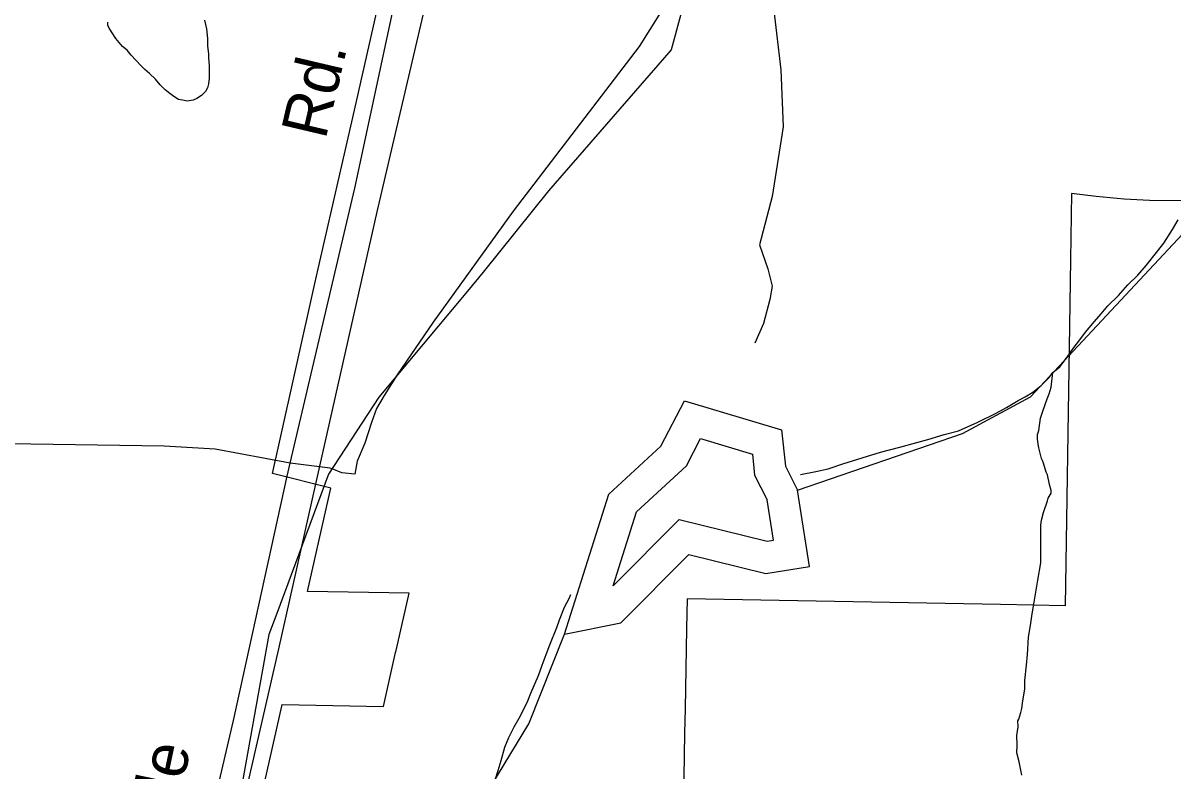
# Model space of a CAD drawing. Extents: x 2001466 to 2224147, y 644118 to 847247.
# Drawn here: x 2045751 to 2048135, y 732330 to 733881 of the extents above; entities that cross this region are included whole.
import ezdxf

# ---------------------------------------------------------------- set-up
doc = ezdxf.new("R2010")
doc.units = 0
for name, color, linetype in [('Exist Boundary Political City Limit New', 7, 'Continuous'), ('Exist Hydrographic Buffer Line', 7, 'Continuous'), ('Exist Hydrographic Creek Single Shore', 7, 'Continuous'), ('Exist Hydrographic Lake Shore', 7, 'Continuous'), ('Exist Hydrographic Misc Water Feature', 7, 'Continuous'), ('Exist Railroad Mainline', 7, 'Continuous'), ('Exist Road Non-System Type 51', 7, 'Continuous'), ('Exist Road Secondary Type 51 Attributed', 7, 'Continuous'), ('Exist Road Secondary Type 51 Label', 7, 'Continuous'), ('Map Preparation Boundary City Limit Buffer Line', 7, 'Continuous')]:
    doc.layers.add(name, color=color, linetype=linetype)

msp = doc.modelspace()

# ---------------------------------------------------------------- linework, layer by layer
at = {"layer": 'Exist Boundary Political City Limit New'}
for points in [[(2046061.6, 731466.8), (2046286.9, 732464.7), (2046287.8, 732468.4), (2046497.9, 732464.2), (2046523, 732576), (2046524, 732580.3), (2046532.4, 732617.1), (2046550.8, 732699), (2046340.2, 732702.4), (2046388.9, 732916.8), (2046268.1, 732947.3), (2046281.1, 733005.9), (2046355.6, 733340.7), (2046362.5, 733371.2), (2046437.5, 733699.8), (2046506.8, 734005.9)], [(2048162.2, 733512.3), (2048086.2, 733512.6), (2048033.2, 733515.6), (2047975.6, 733521.4), (2047924.2, 733527.2), (2047922.2, 733390.6), (2047920.1, 733253.2), (2047911.1, 732673), (2047776.9, 732675.4), (2047127.4, 732687.6)], [(2047127.4, 732687.6), (2047126.2, 732625.8), (2047123.1, 732459.2), (2047122.1, 732409.2), (2047119.6, 732271.1), (2047118.1, 732191.1), (2047116.6, 732111.1), (2047115.1, 732031.1), (2047113.6, 731951.1), (2047112.1, 731871.2), (2047110.6, 731791.2), (2047109.1, 731711.2), (2047107.2, 731610.6), (2047106.4, 731560.6), (2047104.1, 731440.6)]]:
    msp.add_lwpolyline(points, dxfattribs=at)
at = {"layer": 'Exist Hydrographic Buffer Line'}
for points in [[(2046973.9, 732714.3), (2047022.5, 732867.6), (2047126, 732963.1), (2047155.3, 733019.3)], [(2047155.3, 733019.3), (2047262.6, 732987.4), (2047267.3, 732943.4), (2047293, 732892.1)], [(2046973.9, 732714.3), (2047110.8, 732851.8), (2047293, 732806.7), (2047306.1, 732808.8), (2047293, 732892.1)]]:
    msp.add_lwpolyline(points, dxfattribs=at)
at = {"layer": 'Exist Hydrographic Creek Single Shore'}
for points in [[(2047356.3, 732912.4), (2047698.1, 733030.1), (2047839.2, 733106), (2048696.1, 734023.6), (2048936.2, 734415.7), (2048978.2, 734651.1), (2049036, 734784.4), (2049152.1, 734873.9), (2049685, 735109.1)], [(2046102.2, 730703.6), (2046110.2, 731054.6), (2046143.2, 731211.4), (2046242.2, 731429.1), (2046334.1, 731788.2), (2046583.2, 732071.8), (2046799.1, 732428.3), (2046873.2, 732613.8)]]:
    msp.add_lwpolyline(points, dxfattribs=at)
at = {"layer": 'Exist Hydrographic Lake Shore'}
for points in [[(2046873.2, 732613.8), (2046965.2, 732904), (2047073.1, 733003.5), (2047122.1, 733097.6)], [(2047122.1, 733097.6), (2047323.3, 733037.8), (2047331.2, 732962.2), (2047356.3, 732912.4)], [(2046873.2, 732613.8), (2046990.2, 732637.7), (2047131.1, 732779.2), (2047290.2, 732739.8), (2047381.1, 732754.4), (2047356.3, 732912.4)]]:
    msp.add_lwpolyline(points, dxfattribs=at)
at = {"layer": 'Exist Hydrographic Misc Water Feature'}
for points in [[(2047042.1, 734257.9), (2047108.2, 734194.7), (2047154.1, 734046.7), (2047094.2, 733824.8), (2046840.1, 733533), (2046704.2, 733364.6)], [(2047042.1, 734257.9), (2047108.2, 734194.7), (2047154.1, 734046.7), (2047094.2, 733824.8), (2046840.1, 733533), (2046704.2, 733364.6)], [(2046126.8, 733886.5), (2046130.7, 733868.5), (2046132.7, 733848.5), (2046132.7, 733832.6), (2046134.8, 733816.6), (2046134.8, 733808.6), (2046136.8, 733792.6), (2046136.8, 733780.6), (2046136.8, 733766.6), (2046135, 733754.6), (2046132.9, 733746.6), (2046128.8, 733738.6), (2046120.8, 733730.5), (2046111, 733724.5), (2046103, 733720.5), (2046091.1, 733718.5), (2046081, 733720.4), (2046073, 733722.4), (2046063, 733728.4), (2046055, 733734.4), (2046045, 733742.4), (2046034.9, 733752.4), (2046024.9, 733764.3), (2046013, 733776.3), (2046002.9, 733784.3), (2045994.9, 733792.3), (2045974.8, 733814.3), (2045966.8, 733824.2), (2045956.8, 733832.2), (2045942.8, 733848.2), (2045928.9, 733870.1), (2045926.6, 733876.1), (2045926.6, 733882.1)], [(2047885.5, 733156.1), (2047899.9, 733168.2), (2047915.4, 733188.1), (2047927.9, 733206.1), (2047941.5, 733224.3), (2047953.4, 733240), (2047971.6, 733261.9), (2047985.8, 733278), (2047999.5, 733294.2), (2048021.5, 733316), (2048041.3, 733338.2), (2048061.6, 733358.2), (2048079.3, 733378.2), (2048103.1, 733408.3), (2048115.6, 733424.2), (2048133.4, 733452.4), (2048145.3, 733472.5)], [(2046704.2, 733364.6), (2046672.2, 733325.1), (2046488.1, 733105.2), (2046384.1, 732945.4), (2046276.7, 732657)], [(2046704.2, 733364.6), (2046672.2, 733325.1), (2046488.1, 733105.2), (2046384.1, 732945.4), (2046276.7, 732657)], [(2047362.4, 732945), (2047394, 732951.2), (2047420, 732957), (2047450.2, 732967), (2047490.2, 732979.2), (2047528.3, 732991.3), (2047568.1, 733001.5), (2047603.8, 733011.5), (2047626.1, 733017.4), (2047660.2, 733027.7), (2047689.9, 733035.7), (2047729.9, 733053.6), (2047768.2, 733071.7), (2047789.7, 733083.9), (2047813.7, 733098.1), (2047827.9, 733105.6), (2047843.9, 733115.8), (2047861.5, 733129.7), (2047877.9, 733145.9), (2047885.5, 733156.1)], [(2047821.3, 732322.1), (2047815.4, 732349.8), (2047811.1, 732367.9), (2047811.3, 732384.1), (2047811.1, 732404), (2047813.3, 732421.9), (2047813.1, 732434.1), (2047815.2, 732437.9), (2047819.1, 732451.9), (2047820.9, 732460.1), (2047823.2, 732476), (2047827.3, 732500.1), (2047827.3, 732518), (2047830.8, 732549.9), (2047833.2, 732571.8), (2047835.1, 732608.1), (2047839, 732631.8), (2047842.9, 732656), (2047847, 732680.1), (2047854.5, 732726), (2047860.7, 732762), (2047860.3, 732788), (2047860.3, 732805.9), (2047860.5, 732839.9), (2047862.1, 732850.2), (2047866, 732866.2), (2047874.4, 732890.1), (2047876.1, 732895.9), (2047882, 732906), (2047882.2, 732912), (2047878.3, 732924), (2047874.4, 732944.1), (2047872, 732950.1), (2047866, 732968.1), (2047864.2, 732974), (2047862.1, 732977.9), (2047856.2, 733000), (2047856, 733004), (2047853.9, 733018.1), (2047853.9, 733027.9), (2047856.2, 733036.1), (2047860.1, 733061.8), (2047864.2, 733073.8), (2047869.9, 733090), (2047874, 733101.9), (2047877.7, 733111.9), (2047881.8, 733125.9), (2047885.5, 733156.1)], [(2046729.4, 732312.1), (2046735.8, 732331.8), (2046741.7, 732352), (2046749.7, 732380), (2046757.7, 732399.9), (2046769, 732422.1), (2046779.2, 732440), (2046789.3, 732460), (2046797.1, 732475.9), (2046803.2, 732492), (2046819.4, 732528.1), (2046827, 732550.1), (2046834.8, 732571.9), (2046842.8, 732592.2), (2046857, 732628.2), (2046862.9, 732644), (2046872.8, 732670.1), (2046882.6, 732688), (2046886.5, 732696.4)], [(2046276.7, 732657), (2046260.3, 732613.3), (2046194.2, 732247.5)]]:
    msp.add_lwpolyline(points, dxfattribs=at)
at = {"layer": 'Exist Railroad Mainline'}
msp.add_lwpolyline([(2044852, 738852.1), (2044934.6, 738702.3), (2045475.8, 737702.5), (2046029.7, 736693.6), (2046415.7, 736022.5), (2046415.9, 736022.1), (2046546.4, 735713.2), (2046633.3, 735435), (2046650.9, 735378.6), (2046651, 735378.1), (2046692.8, 735099.6), (2046708.5, 734902), (2046708.5, 734901.6), (2046692.8, 734577.4), (2046661.8, 734347.9), (2046630.1, 734113.1), (2046483.8, 733489.4), (2046365.4, 732962.5), (2046280.3, 732583.6), (2045940.8, 731105), (2045593.1, 729582.8)], dxfattribs=at)
at = {"layer": 'Exist Road Non-System Type 51'}
msp.add_line((2046387, 732957.9), (2046304.5, 732968.3), dxfattribs=at)
for points in [[(2047123.6, 734027.9), (2047094.3, 733938.4), (2047027.7, 733831.8), (2046766.5, 733490.4), (2046600.8, 733260.6), (2046526.2, 733151.3), (2046499.5, 733108.6), (2046483.5, 733081.9), (2046472.9, 733052.6), (2046459.5, 733009.9), (2046443.6, 732972.6), (2046438.2, 732945.9), (2046411.6, 732948.6), (2046391.6, 732956.9), (2046387, 732957.9)], [(2047296.8, 733965.1), (2047303.7, 733936.3), (2047321.8, 733783.4), (2047326.3, 733665.7), (2047303.7, 733520.8), (2047277.1, 733420.8), (2047294.6, 733371.3), (2047303.7, 733335.1), (2047299.1, 733307.9), (2047285.6, 733258.1), (2047267.5, 733217.4)]]:
    msp.add_lwpolyline(points, dxfattribs=at)
at = {"layer": 'Exist Road Secondary Type 51 Attributed'}
for points in [[(2046304.5, 732968.3), (2046438.2, 733538), (2046537.9, 734002.6), (2046597.5, 734285.2), (2046600.7, 734373.8), (2046594.3, 734457.6), (2046573.3, 734548.5), (2046525.1, 734632.3), (2046446.2, 734740.2), (2046341.6, 734869), (2046241.8, 735003.5), (2046182.3, 735137.1), (2046095.4, 735311.1), (2045881.4, 735786.9), (2045784.8, 736023.7), (2045723.7, 736219.3), (2045677, 736451.2), (2045630.3, 736729), (2045577.2, 736877.2), (2045509.6, 737001.2), (2045384.1, 737167.8)], [(2046304.5, 732968.3), (2046148.8, 732997.1), (2046043.4, 733004), (2045674, 733009.4), (2045621.9, 733017.5), (2045578, 733046.8), (2045516.2, 733132.4), (2045488.5, 733177.4), (2045334.1, 733391.4), (2045241.1, 733519.5), (2045101.1, 733677.5), (2044951.7, 733826.7), (2044911.9, 733861.3)], [(2045528.9, 729539.8), (2045601.4, 729836.5), (2045718.8, 730345.4), (2045829.9, 730858.3), (2045944.1, 731344.7), (2046053.6, 731864), (2046187.1, 732434.9), (2046298.2, 732941.4), (2046304.5, 732968.3)]]:
    msp.add_lwpolyline(points, dxfattribs=at)
at = {"layer": 'Map Preparation Boundary City Limit Buffer Line'}
for points in [[(2046061.6, 731466.8), (2046286.9, 732464.7), (2046287.8, 732468.4), (2046497.9, 732464.2), (2046523, 732576), (2046524, 732580.3), (2046532.4, 732617.1), (2046550.8, 732699), (2046340.2, 732702.4), (2046388.9, 732916.8), (2046268.1, 732947.3), (2046281.1, 733005.9), (2046355.6, 733340.7), (2046362.5, 733371.2), (2046437.5, 733699.8), (2046506.8, 734005.9)], [(2048162.2, 733512.3), (2048086.2, 733512.6), (2048033.2, 733515.6), (2047975.6, 733521.4), (2047924.2, 733527.2), (2047922.2, 733390.6), (2047920.1, 733253.2), (2047911.1, 732673), (2047776.9, 732675.4), (2047127.4, 732687.6)], [(2047127.4, 732687.6), (2047126.2, 732625.8), (2047123.1, 732459.2), (2047122.1, 732409.2), (2047119.6, 732271.1), (2047118.1, 732191.1), (2047116.6, 732111.1), (2047115.1, 732031.1), (2047113.6, 731951.1), (2047112.1, 731871.2), (2047110.6, 731791.2), (2047109.1, 731711.2), (2047107.2, 731610.6), (2047106.4, 731560.6), (2047104.1, 731440.6)]]:
    msp.add_lwpolyline(points, dxfattribs=at)

# ---------------------------------------------------------------- texts
at = {"layer": 'Exist Road Secondary Type 51 Label'}
for s, rotation, p in [('Rd.', 76.7715, (2046377.5, 733637.1)), ('Morrisville', 78.0443, (2045980.3, 731820.3))]:
    msp.add_text(s, height=95, rotation=rotation, dxfattribs=at).set_placement(p)

doc.saveas('drawing.dxf')
